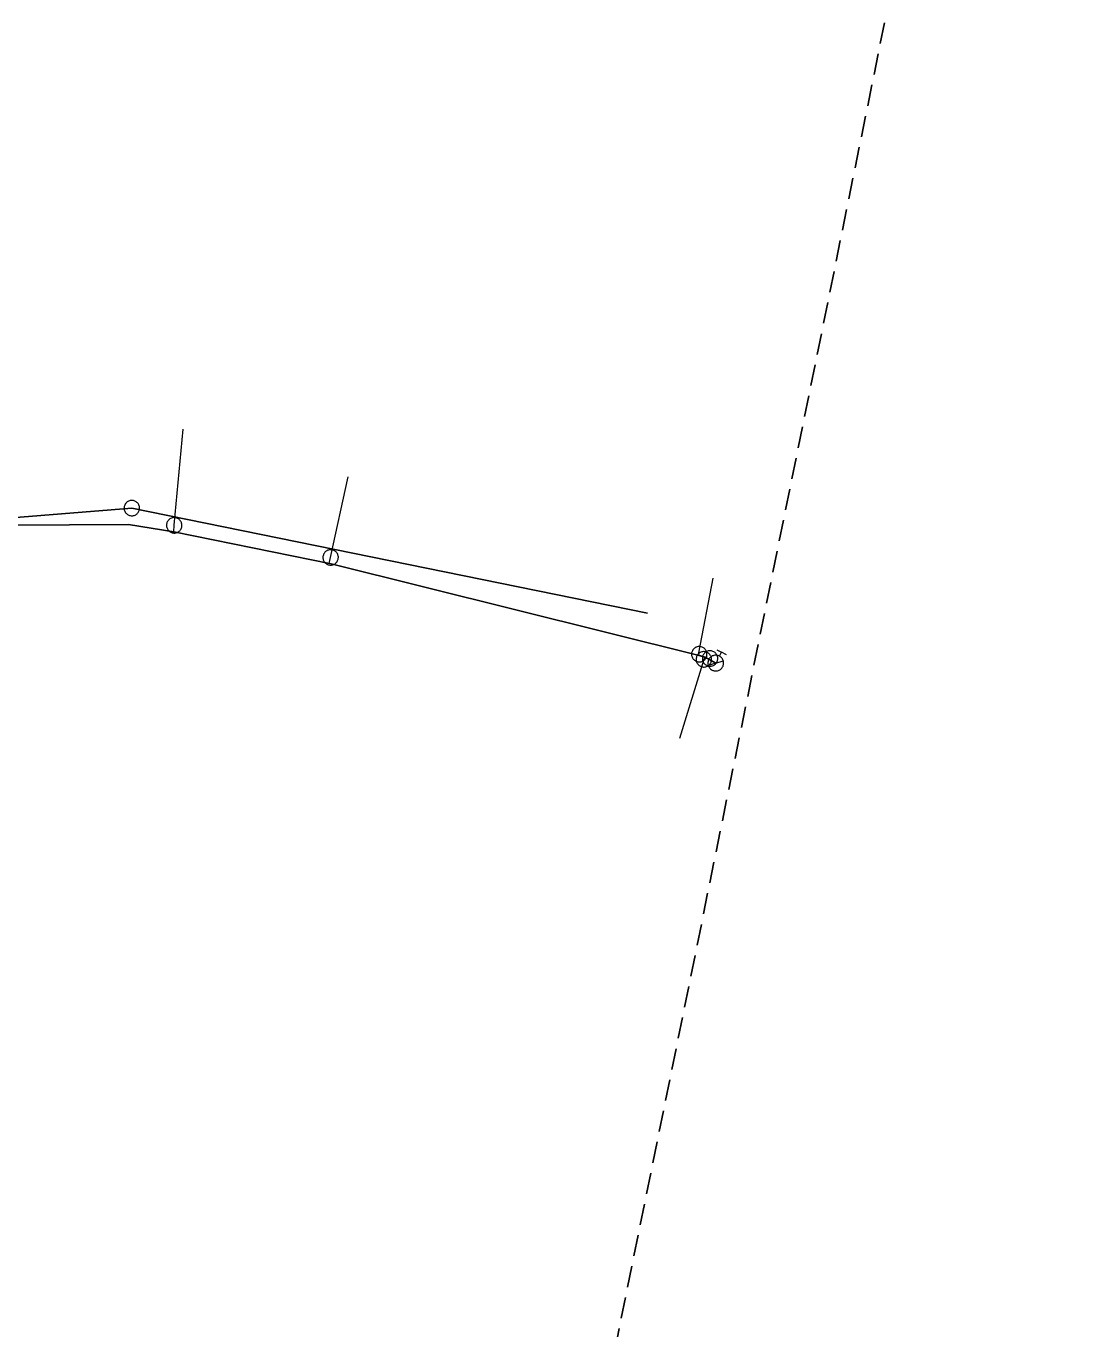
# Model space of a CAD drawing. Extents: x -741806 to -738704, y -1059275 to -1055387.
# Drawn here: x -740100.8 to -740040.2, y -1056767.8 to -1056693.9 of the extents above; entities that cross this region are included whole.
import ezdxf

# ---------------------------------------------------------------- set-up
doc = ezdxf.new("R2010")
doc.units = 0
doc.header["$LTSCALE"] = 0.4
doc.linetypes.add('MEDIUM_DASHED', pattern=[4.5, 3, -1.5])
for name, color, linetype, lineweight in [('2', 7, 'Continuous', 25), ('21', 7, 'Continuous', 13), ('3', 7, 'Continuous', 13), ('50', 7, 'Continuous', 13), ('51', 7, 'Continuous', 13), ('52', 7, 'Continuous', 25), ('63', 7, 'MEDIUM_DASHED', 25)]:
    doc.layers.add(name, color=color, linetype=linetype, lineweight=lineweight)

msp = doc.modelspace()

# ---------------------------------------------------------------- linework, layer by layer
at = {"layer": '2'}
msp.add_lwpolyline([(-740065.57, -1056727.233), (-740094.84, -1056721.27), (-740128.43, -1056723.98)], dxfattribs=at)
at = {"layer": '21'}
for points in [[(-740092.451, -1056722.622), (-740092.436, -1056722.245), (-740091.92, -1056716.783)], [(-740083.636, -1056724.403), (-740083.559, -1056724.066), (-740082.559, -1056719.499)], [(-740062.642, -1056729.632), (-740062.665, -1056729.475), (-740061.84, -1056725.247)], [(-740062.307, -1056729.735), (-740062.379, -1056729.85), (-740063.76, -1056734.337)]]:
    msp.add_lwpolyline(points, dxfattribs=at)
at = {"layer": '3'}
msp.add_lwpolyline([(-740095.269, -1056721.182), (-740095.275, -1056721.226), (-740095.277, -1056721.272), (-740095.274, -1056721.318), (-740095.267, -1056721.363), (-740095.254, -1056721.407), (-740095.238, -1056721.45), (-740095.216, -1056721.49), (-740095.191, -1056721.529), (-740095.162, -1056721.564), (-740095.129, -1056721.596), (-740095.093, -1056721.624), (-740095.055, -1056721.65), (-740095.014, -1056721.669), (-740094.971, -1056721.686), (-740094.927, -1056721.697), (-740094.881, -1056721.704), (-740094.835, -1056721.706), (-740094.79, -1056721.704), (-740094.745, -1056721.696), (-740094.7, -1056721.683), (-740094.658, -1056721.666), (-740094.618, -1056721.646), (-740094.579, -1056721.62), (-740094.544, -1056721.592), (-740094.512, -1056721.558), (-740094.484, -1056721.522), (-740094.459, -1056721.484), (-740094.438, -1056721.443), (-740094.422, -1056721.4), (-740094.411, -1056721.355), (-740094.404, -1056721.311), (-740094.402, -1056721.265), (-740094.405, -1056721.219), (-740094.413, -1056721.173), (-740094.424, -1056721.13), (-740094.441, -1056721.087), (-740094.462, -1056721.047), (-740094.488, -1056721.008), (-740094.517, -1056720.973), (-740094.549, -1056720.941), (-740094.585, -1056720.913), (-740094.624, -1056720.887), (-740094.665, -1056720.867), (-740094.707, -1056720.851), (-740094.752, -1056720.84), (-740094.797, -1056720.833), (-740094.843, -1056720.83), (-740094.888, -1056720.833), (-740094.934, -1056720.842), (-740094.978, -1056720.854), (-740095.021, -1056720.871), (-740095.061, -1056720.891), (-740095.099, -1056720.917), (-740095.135, -1056720.946), (-740095.167, -1056720.979), (-740095.196, -1056721.015), (-740095.22, -1056721.053), (-740095.241, -1056721.094), (-740095.256, -1056721.137), (-740095.268, -1056721.181)], dxfattribs=at)
at = {"layer": '50'}
for p, q in [((-740061.644, -1056729.302), (-740061.372, -1056729.448)), ((-740061.491, -1056729.669), (-740061.372, -1056729.448)), ((-740061.101, -1056729.593), (-740061.372, -1056729.448)), ((-740061.701, -1056730.063), (-740062.13, -1056730.193)), ((-740061.701, -1056730.063), (-740061.276, -1056729.937))]:
    msp.add_line(p, q, dxfattribs=at)
msp.add_lwpolyline([(-740061.311, -1056730.277), (-740061.291, -1056730.232), (-740061.273, -1056730.189), (-740061.263, -1056730.142), (-740061.258, -1056730.096), (-740061.256, -1056730.052), (-740061.26, -1056730.003), (-740061.269, -1056729.959), (-740061.282, -1056729.912), (-740061.298, -1056729.869), (-740061.322, -1056729.829), (-740061.348, -1056729.791), (-740061.377, -1056729.754), (-740061.413, -1056729.723), (-740061.45, -1056729.694), (-740061.489, -1056729.67), (-740061.531, -1056729.651), (-740061.573, -1056729.634), (-740061.619, -1056729.624), (-740061.666, -1056729.618), (-740061.714, -1056729.616), (-740061.759, -1056729.62), (-740061.806, -1056729.628), (-740061.85, -1056729.642), (-740061.892, -1056729.659), (-740061.935, -1056729.682), (-740061.974, -1056729.707), (-740062.008, -1056729.738), (-740062.042, -1056729.772), (-740062.068, -1056729.81), (-740062.095, -1056729.848), (-740062.115, -1056729.891), (-740062.13, -1056729.936), (-740062.141, -1056729.979), (-740062.148, -1056730.027), (-740062.148, -1056730.073), (-740062.146, -1056730.12), (-740062.136, -1056730.165), (-740062.124, -1056730.211), (-740062.105, -1056730.255), (-740062.083, -1056730.294), (-740062.055, -1056730.334), (-740062.025, -1056730.368), (-740061.994, -1056730.401), (-740061.954, -1056730.431), (-740061.915, -1056730.456), (-740061.873, -1056730.475), (-740061.829, -1056730.489), (-740061.783, -1056730.501), (-740061.738, -1056730.508), (-740061.689, -1056730.508), (-740061.645, -1056730.505), (-740061.597, -1056730.497), (-740061.554, -1056730.484), (-740061.511, -1056730.467), (-740061.47, -1056730.442), (-740061.43, -1056730.418), (-740061.394, -1056730.387), (-740061.364, -1056730.352), (-740061.335, -1056730.316)], close=True, dxfattribs=at)
at = {"layer": '51'}
for points in [[(-740092.418, -1056721.808), (-740092.463, -1056721.808), (-740092.508, -1056721.813), (-740092.553, -1056721.823), (-740092.596, -1056721.838), (-740092.638, -1056721.857), (-740092.678, -1056721.881), (-740092.714, -1056721.908), (-740092.748, -1056721.939), (-740092.778, -1056721.974), (-740092.804, -1056722.011), (-740092.827, -1056722.051), (-740092.845, -1056722.093), (-740092.859, -1056722.137), (-740092.868, -1056722.181), (-740092.872, -1056722.227), (-740092.871, -1056722.273), (-740092.866, -1056722.318), (-740092.856, -1056722.363), (-740092.841, -1056722.407), (-740092.821, -1056722.448), (-740092.798, -1056722.487), (-740092.771, -1056722.524), (-740092.74, -1056722.558), (-740092.706, -1056722.588), (-740092.668, -1056722.615), (-740092.628, -1056722.637), (-740092.586, -1056722.655), (-740092.542, -1056722.669), (-740092.497, -1056722.677), (-740092.451, -1056722.682), (-740092.406, -1056722.681), (-740092.361, -1056722.676), (-740092.316, -1056722.666), (-740092.273, -1056722.651), (-740092.231, -1056722.632), (-740092.191, -1056722.608), (-740092.155, -1056722.581), (-740092.121, -1056722.55), (-740092.091, -1056722.515), (-740092.065, -1056722.478), (-740092.042, -1056722.438), (-740092.024, -1056722.396), (-740092.011, -1056722.352), (-740092.001, -1056722.308), (-740091.997, -1056722.262), (-740091.998, -1056722.216), (-740092.004, -1056722.171), (-740092.013, -1056722.126), (-740092.028, -1056722.083), (-740092.048, -1056722.041), (-740092.071, -1056722.002), (-740092.098, -1056721.965), (-740092.129, -1056721.931), (-740092.163, -1056721.901), (-740092.201, -1056721.875), (-740092.241, -1056721.852), (-740092.283, -1056721.834), (-740092.327, -1056721.82), (-740092.372, -1056721.812), (-740092.417, -1056721.808)], [(-740083.461, -1056723.639), (-740083.506, -1056723.631), (-740083.551, -1056723.628), (-740083.598, -1056723.63), (-740083.642, -1056723.636), (-740083.687, -1056723.648), (-740083.73, -1056723.664), (-740083.771, -1056723.684), (-740083.81, -1056723.708), (-740083.845, -1056723.737), (-740083.878, -1056723.768), (-740083.908, -1056723.804), (-740083.934, -1056723.842), (-740083.955, -1056723.882), (-740083.972, -1056723.924), (-740083.984, -1056723.969), (-740083.992, -1056724.014), (-740083.996, -1056724.06), (-740083.994, -1056724.105), (-740083.987, -1056724.151), (-740083.975, -1056724.196), (-740083.959, -1056724.238), (-740083.94, -1056724.279), (-740083.915, -1056724.318), (-740083.887, -1056724.354), (-740083.854, -1056724.387), (-740083.819, -1056724.417), (-740083.782, -1056724.441), (-740083.741, -1056724.463), (-740083.698, -1056724.48), (-740083.654, -1056724.493), (-740083.609, -1056724.5), (-740083.564, -1056724.503), (-740083.517, -1056724.501), (-740083.473, -1056724.495), (-740083.428, -1056724.484), (-740083.385, -1056724.468), (-740083.344, -1056724.447), (-740083.305, -1056724.423), (-740083.27, -1056724.395), (-740083.237, -1056724.363), (-740083.207, -1056724.328), (-740083.181, -1056724.29), (-740083.161, -1056724.249), (-740083.143, -1056724.207), (-740083.131, -1056724.163), (-740083.123, -1056724.117), (-740083.12, -1056724.072), (-740083.121, -1056724.026), (-740083.129, -1056723.981), (-740083.14, -1056723.936), (-740083.156, -1056723.893), (-740083.175, -1056723.852), (-740083.2, -1056723.814), (-740083.228, -1056723.777), (-740083.261, -1056723.744), (-740083.296, -1056723.715), (-740083.333, -1056723.69), (-740083.375, -1056723.668), (-740083.417, -1056723.652), (-740083.46, -1056723.64)], [(-740062.704, -1056729.127), (-740062.749, -1056729.136), (-740062.792, -1056729.15), (-740062.835, -1056729.168), (-740062.874, -1056729.19), (-740062.911, -1056729.217), (-740062.946, -1056729.248), (-740062.976, -1056729.282), (-740063.004, -1056729.318), (-740063.026, -1056729.358), (-740063.045, -1056729.399), (-740063.06, -1056729.443), (-740063.071, -1056729.488), (-740063.076, -1056729.533), (-740063.076, -1056729.579), (-740063.071, -1056729.625), (-740063.062, -1056729.67), (-740063.049, -1056729.713), (-740063.03, -1056729.755), (-740063.007, -1056729.795), (-740062.98, -1056729.832), (-740062.95, -1056729.866), (-740062.917, -1056729.898), (-740062.879, -1056729.924), (-740062.84, -1056729.948), (-740062.798, -1056729.967), (-740062.754, -1056729.981), (-740062.71, -1056729.991), (-740062.664, -1056729.996), (-740062.618, -1056729.996), (-740062.573, -1056729.992), (-740062.528, -1056729.983), (-740062.485, -1056729.969), (-740062.442, -1056729.95), (-740062.403, -1056729.928), (-740062.366, -1056729.901), (-740062.331, -1056729.871), (-740062.301, -1056729.837), (-740062.273, -1056729.8), (-740062.251, -1056729.761), (-740062.232, -1056729.719), (-740062.217, -1056729.676), (-740062.207, -1056729.631), (-740062.202, -1056729.585), (-740062.201, -1056729.54), (-740062.206, -1056729.494), (-740062.215, -1056729.449), (-740062.229, -1056729.405), (-740062.247, -1056729.364), (-740062.27, -1056729.324), (-740062.297, -1056729.286), (-740062.327, -1056729.252), (-740062.36, -1056729.221), (-740062.398, -1056729.194), (-740062.437, -1056729.171), (-740062.479, -1056729.152), (-740062.523, -1056729.137), (-740062.567, -1056729.128), (-740062.613, -1056729.123), (-740062.659, -1056729.122), (-740062.703, -1056729.127)], [(-740062.613, -1056730.218), (-740062.574, -1056730.241), (-740062.532, -1056730.259), (-740062.488, -1056730.273), (-740062.444, -1056730.282), (-740062.398, -1056730.286), (-740062.352, -1056730.286), (-740062.307, -1056730.28), (-740062.262, -1056730.271), (-740062.219, -1056730.255), (-740062.177, -1056730.237), (-740062.137, -1056730.213), (-740062.1, -1056730.186), (-740062.066, -1056730.155), (-740062.036, -1056730.121), (-740062.01, -1056730.083), (-740061.987, -1056730.044), (-740061.969, -1056730.002), (-740061.955, -1056729.958), (-740061.947, -1056729.913), (-740061.942, -1056729.867), (-740061.943, -1056729.821), (-740061.948, -1056729.776), (-740061.958, -1056729.731), (-740061.972, -1056729.688), (-740061.992, -1056729.646), (-740062.015, -1056729.606), (-740062.042, -1056729.57), (-740062.074, -1056729.536), (-740062.108, -1056729.506), (-740062.145, -1056729.479), (-740062.185, -1056729.457), (-740062.226, -1056729.439), (-740062.271, -1056729.425), (-740062.315, -1056729.416), (-740062.361, -1056729.412), (-740062.407, -1056729.412), (-740062.452, -1056729.418), (-740062.497, -1056729.427), (-740062.54, -1056729.443), (-740062.582, -1056729.461), (-740062.621, -1056729.485), (-740062.659, -1056729.512), (-740062.691, -1056729.543), (-740062.722, -1056729.577), (-740062.749, -1056729.614), (-740062.772, -1056729.654), (-740062.789, -1056729.697), (-740062.803, -1056729.74), (-740062.812, -1056729.785), (-740062.816, -1056729.831), (-740062.816, -1056729.876), (-740062.811, -1056729.922), (-740062.8, -1056729.967), (-740062.786, -1056730.01), (-740062.767, -1056730.052), (-740062.744, -1056730.092), (-740062.717, -1056730.128), (-740062.685, -1056730.162), (-740062.651, -1056730.192), (-740062.614, -1056730.218)], [(-740061.64, -1056730.007), (-740061.621, -1056729.967), (-740061.606, -1056729.924), (-740061.595, -1056729.878), (-740061.59, -1056729.834), (-740061.589, -1056729.788), (-740061.592, -1056729.741), (-740061.601, -1056729.697), (-740061.614, -1056729.653), (-740061.633, -1056729.611), (-740061.654, -1056729.571), (-740061.68, -1056729.533), (-740061.71, -1056729.498), (-740061.743, -1056729.467), (-740061.78, -1056729.439), (-740061.819, -1056729.416), (-740061.861, -1056729.396), (-740061.904, -1056729.381), (-740061.948, -1056729.37), (-740061.994, -1056729.365), (-740062.04, -1056729.364), (-740062.086, -1056729.368), (-740062.131, -1056729.376), (-740062.174, -1056729.39), (-740062.217, -1056729.407), (-740062.257, -1056729.43), (-740062.295, -1056729.456), (-740062.329, -1056729.486), (-740062.361, -1056729.52), (-740062.388, -1056729.556), (-740062.412, -1056729.595), (-740062.431, -1056729.636), (-740062.446, -1056729.679), (-740062.457, -1056729.724), (-740062.462, -1056729.769), (-740062.463, -1056729.815), (-740062.46, -1056729.861), (-740062.451, -1056729.906), (-740062.438, -1056729.95), (-740062.419, -1056729.992), (-740062.398, -1056730.032), (-740062.371, -1056730.07), (-740062.342, -1056730.105), (-740062.308, -1056730.135), (-740062.272, -1056730.164), (-740062.232, -1056730.187), (-740062.191, -1056730.207), (-740062.148, -1056730.221), (-740062.104, -1056730.232), (-740062.058, -1056730.238), (-740062.012, -1056730.238), (-740061.966, -1056730.234), (-740061.921, -1056730.227), (-740061.878, -1056730.213), (-740061.835, -1056730.195), (-740061.795, -1056730.173), (-740061.757, -1056730.147), (-740061.723, -1056730.117), (-740061.691, -1056730.083), (-740061.664, -1056730.047), (-740061.641, -1056730.008)]]:
    msp.add_lwpolyline(points, dxfattribs=at)
at = {"layer": '52'}
msp.add_lwpolyline([(-740136.239, -1056721.56), (-740105.109, -1056722.25), (-740095.026, -1056722.202), (-740092.451, -1056722.622), (-740083.535, -1056724.424), (-740062.642, -1056729.632), (-740062.307, -1056729.735), (-740061.699, -1056730.06)], dxfattribs=at)
at = {"layer": '63'}
msp.add_lwpolyline([(-738703.895, -1055774.865), (-739961.423, -1056247.456), (-740265.345, -1057742.853)], dxfattribs=at)

doc.saveas('drawing.dxf')
